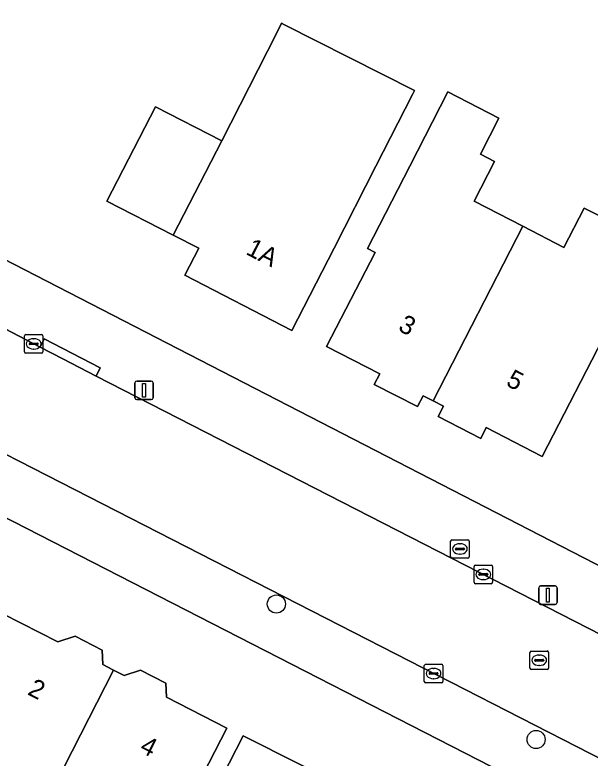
# Model space of a CAD drawing. Extents: x 160349 to 161355, y 381727 to 382854.
# Drawn here: x 161006.57 to 161037.64, y 382454.27 to 382494.4 of the extents above; entities that cross this region are included whole.
import ezdxf

# ---------------------------------------------------------------- set-up
doc = ezdxf.new("R2010")
doc.units = 0
for name, color, linetype in [('IMGEO_Boom', 7, 'Continuous'), ('IMGEO_Brandkraan', 7, 'Continuous'), ('IMGEO_Erf', 7, 'Continuous'), ('IMGEO_Kolk', 7, 'Continuous'), ('IMGEO_Lichtmast', 7, 'Continuous'), ('IMGEO_Pand', 7, 'Continuous'), ('IMGEO_Pand_nummerreeks', 7, 'Continuous'), ('IMGEO_Rijbaan_lokaal_open', 7, 'Continuous'), ('IMGEO_Rioolput', 7, 'Continuous'), ('IMGEO_Voetpad_open', 7, 'Continuous')]:
    doc.layers.add(name, color=color, linetype=linetype)

msp = doc.modelspace()

# ---------------------------------------------------------------- linework, layer by layer
at = {"layer": 'IMGEO_Boom'}
for centre in [(161020.693, 382462.589), (161034.725, 382455.275)]:
    msp.add_circle(centre, 0.489, dxfattribs=at)
at = {"layer": 'IMGEO_Brandkraan'}
for p, q in [((161030.106, 382465.137), (161030.106, 382465.989)), ((161030.181, 382466.063), (161031.033, 382466.063)), ((161030.594, 382465.843), (161030.619, 382465.843)), ((161031.107, 382465.989), (161031.107, 382465.137)), ((161030.365, 382465.557), (161030.365, 382465.569)), ((161030.803, 382465.52), (161030.405, 382465.52)), ((161030.408, 382465.606), (161030.806, 382465.606)), ((161030.617, 382465.283), (161030.592, 382465.283)), ((161030.849, 382465.569), (161030.849, 382465.557)), ((161031.033, 382465.063), (161030.181, 382465.063))]:
    msp.add_line(p, q, dxfattribs=at)
for points in [[(161030.106, 382465.137), (161030.106, 382465.989)], [(161030.181, 382466.063), (161031.033, 382466.063)], [(161031.107, 382465.989), (161031.107, 382465.137)], [(161031.033, 382465.063), (161030.181, 382465.063)]]:
    msp.add_lwpolyline(points, dxfattribs=at)
for centre, radius, start, end in [((161030.183, 382465.987), 0.0765, 91.552, 178.448), ((161030.183, 382465.987), 0.0765, 91.552, 178.448), ((161031.031, 382465.987), 0.0765, 1.552, 88.448), ((161031.031, 382465.987), 0.0765, 1.552, 88.448), ((161030.405, 382465.566), 0.0403, 85.8775, 175.7526), ((161030.402, 382465.556), 0.0366, 178.938, 274.7102), ((161030.806, 382465.563), 0.043, 264.8664, 352.4533), ((161030.81, 382465.568), 0.0386, 1.7309, 96.639), ((161030.183, 382465.139), 0.0765, 181.552, 268.448), ((161030.183, 382465.139), 0.0765, 181.552, 268.448), ((161031.031, 382465.139), 0.0765, 271.552, 358.448), ((161031.031, 382465.139), 0.0765, 271.552, 358.448)]:
    msp.add_arc(centre, radius, start, end, dxfattribs=at)
for centre, major_axis, ratio, start_param, end_param in [((161030.593, 382465.563), (-0.387, 0.002), 0.722429, 4.712389, 7.853982), ((161030.618, 382465.563), (-0.39, 0.002), 0.717154, 1.570796, 4.712389)]:
    msp.add_ellipse(centre, major_axis=major_axis, ratio=ratio, start_param=start_param, end_param=end_param, dxfattribs=at)
at = {"layer": 'IMGEO_Erf'}
for points in [[(161176.806, 382450.653), (161181.334, 382458.271), (161172.317, 382462.918), (161108.683, 382495.516), (161099.929, 382500), (161012.985, 382544.253), (161000, 382518.799), (160994.735, 382508.495), (160993.429, 382505.939), (160990.394, 382500), (160986.05, 382491.5), (161000, 382484.289), (161067.487, 382449.539)], [(161038.631, 382477.505), (161035.059, 382470.558), (161032.033, 382472.113), (161031.735, 382471.534), (161029.429, 382472.719), (161029.714, 382473.274), (161029.168, 382473.555), (161028.621, 382473.837), (161028.317, 382473.247), (161025.985, 382474.446), (161026.279, 382475.017), (161023.411, 382476.491), (161026.023, 382481.572), (161025.615, 382481.782), (161027.902, 382486.229), (161029.963, 382490.238), (161032.717, 382488.822), (161031.715, 382486.873), (161032.471, 382486.484), (161031.37, 382484.341), (161034.009, 382482.985), (161036.23, 382481.843), (161037.325, 382483.972), (161038.118, 382483.565)], [(161084.671, 382426.984), (161000, 382470.359), (160980.496, 382480.356), (160966.95, 382453.421)], [(161000, 382450.498), (161003.641, 382457.617), (161005.919, 382462.067), (161008.893, 382460.545), (161009.825, 382460.846), (161011.285, 382460.098), (161011.324, 382459.323), (161011.901, 382459.027), (161012.482, 382458.73), (161013.354, 382459.011), (161014.725, 382458.309), (161014.763, 382457.554), (161018.018, 382455.887), (161015.739, 382451.437)], [(161016.618, 382451.016), (161018.896, 382455.466), (161025.023, 382452.388)]]:
    msp.add_lwpolyline(points, dxfattribs=at)
msp.add_lwpolyline([(161028.161, 382490.319), (161028.046, 382490.094), (161026.074, 382486.225), (161023.823, 382481.809), (161021.537, 382477.362), (161015.748, 382480.338), (161016.498, 382481.796), (161015.124, 382482.5), (161011.545, 382484.334), (161014.162, 382489.439), (161017.741, 382487.604), (161020.695, 382493.393), (161020.978, 382493.947), (161021.136, 382493.867)], close=True, dxfattribs=at)
at = {"layer": 'IMGEO_Kolk'}
for p, q in [((161007.085, 382476.211), (161007.085, 382477.063)), ((161007.16, 382477.137), (161008.012, 382477.137)), ((161007.573, 382476.917), (161007.598, 382476.917)), ((161008.086, 382477.063), (161008.086, 382476.211)), ((161007.344, 382476.631), (161007.344, 382476.643)), ((161007.782, 382476.594), (161007.384, 382476.594)), ((161007.387, 382476.68), (161007.785, 382476.68)), ((161007.828, 382476.643), (161007.828, 382476.631)), ((161008.012, 382476.137), (161007.16, 382476.137)), ((161007.596, 382476.357), (161007.571, 382476.357)), ((161031.371, 382463.762), (161031.371, 382464.614)), ((161031.446, 382464.688), (161032.298, 382464.688)), ((161032.372, 382464.614), (161032.372, 382463.762)), ((161031.63, 382464.182), (161031.63, 382464.194)), ((161032.068, 382464.145), (161031.67, 382464.145)), ((161031.673, 382464.231), (161032.071, 382464.231)), ((161031.859, 382464.468), (161031.884, 382464.468)), ((161032.114, 382464.194), (161032.114, 382464.182)), ((161032.298, 382463.688), (161031.446, 382463.688)), ((161031.882, 382463.908), (161031.857, 382463.908)), ((161028.683, 382458.411), (161028.683, 382459.263)), ((161028.758, 382459.337), (161029.61, 382459.337)), ((161029.684, 382459.263), (161029.684, 382458.411)), ((161028.985, 382458.88), (161029.383, 382458.88)), ((161029.171, 382459.117), (161029.196, 382459.117)), ((161028.942, 382458.831), (161028.942, 382458.843)), ((161029.38, 382458.794), (161028.982, 382458.794)), ((161029.194, 382458.557), (161029.169, 382458.557)), ((161029.426, 382458.843), (161029.426, 382458.831)), ((161029.61, 382458.337), (161028.758, 382458.337))]:
    msp.add_line(p, q, dxfattribs=at)
for points in [[(161007.085, 382476.211), (161007.085, 382477.063)], [(161007.16, 382477.137), (161008.012, 382477.137)], [(161008.086, 382477.063), (161008.086, 382476.211)], [(161008.012, 382476.137), (161007.16, 382476.137)], [(161031.371, 382463.762), (161031.371, 382464.614)], [(161031.446, 382464.688), (161032.298, 382464.688)], [(161032.372, 382464.614), (161032.372, 382463.762)], [(161032.298, 382463.688), (161031.446, 382463.688)], [(161028.683, 382458.411), (161028.683, 382459.263)], [(161028.758, 382459.337), (161029.61, 382459.337)], [(161029.684, 382459.263), (161029.684, 382458.411)], [(161029.61, 382458.337), (161028.758, 382458.337)]]:
    msp.add_lwpolyline(points, dxfattribs=at)
for centre, radius, start, end in [((161007.162, 382477.061), 0.0765, 91.552, 178.448), ((161007.162, 382477.061), 0.0765, 91.552, 178.448), ((161008.01, 382477.061), 0.0765, 1.552, 88.448), ((161008.01, 382477.061), 0.0765, 1.552, 88.448), ((161007.384, 382476.64), 0.0403, 85.8775, 175.7526), ((161007.381, 382476.63), 0.0366, 178.938, 274.7102), ((161007.785, 382476.637), 0.043, 264.8664, 352.4533), ((161007.789, 382476.642), 0.0386, 1.7309, 96.639), ((161007.162, 382476.213), 0.0765, 181.552, 268.448), ((161007.162, 382476.213), 0.0765, 181.552, 268.448), ((161008.01, 382476.213), 0.0765, 271.552, 358.448), ((161008.01, 382476.213), 0.0765, 271.552, 358.448), ((161031.448, 382464.612), 0.0765, 91.552, 178.448), ((161031.448, 382464.612), 0.0765, 91.552, 178.448), ((161032.296, 382464.612), 0.0765, 1.552, 88.448), ((161032.296, 382464.612), 0.0765, 1.552, 88.448), ((161031.67, 382464.191), 0.0403, 85.8775, 175.7526), ((161031.667, 382464.181), 0.0366, 178.938, 274.7102), ((161032.071, 382464.188), 0.043, 264.8664, 352.4533), ((161032.075, 382464.193), 0.0386, 1.7309, 96.639), ((161031.448, 382463.764), 0.0765, 181.552, 268.448), ((161031.448, 382463.764), 0.0765, 181.552, 268.448), ((161032.296, 382463.764), 0.0765, 271.552, 358.448), ((161032.296, 382463.764), 0.0765, 271.552, 358.448), ((161028.76, 382459.261), 0.0765, 91.552, 178.448), ((161028.76, 382459.261), 0.0765, 91.552, 178.448), ((161029.608, 382459.261), 0.0765, 1.552, 88.448), ((161029.608, 382459.261), 0.0765, 1.552, 88.448), ((161028.982, 382458.84), 0.0403, 85.8775, 175.7526), ((161029.387, 382458.842), 0.0386, 1.7309, 96.639), ((161028.979, 382458.83), 0.0366, 178.938, 274.7102), ((161029.383, 382458.837), 0.043, 264.8664, 352.4533), ((161028.76, 382458.413), 0.0765, 181.552, 268.448), ((161028.76, 382458.413), 0.0765, 181.552, 268.448), ((161029.608, 382458.413), 0.0765, 271.552, 358.448), ((161029.608, 382458.413), 0.0765, 271.552, 358.448)]:
    msp.add_arc(centre, radius, start, end, dxfattribs=at)
for centre, major_axis, ratio, start_param, end_param in [((161007.572, 382476.637), (-0.387, 0.002), 0.722429, 4.712389, 7.853982), ((161007.597, 382476.637), (-0.39, 0.002), 0.717154, 1.570796, 4.712389), ((161031.858, 382464.188), (-0.387, 0.002), 0.722429, 4.712389, 7.853982), ((161031.883, 382464.188), (-0.39, 0.002), 0.717154, 1.570796, 4.712389), ((161029.17, 382458.837), (-0.387, 0.002), 0.722429, 4.712389, 7.853982), ((161029.195, 382458.837), (-0.39, 0.002), 0.717154, 1.570796, 4.712389)]:
    msp.add_ellipse(centre, major_axis=major_axis, ratio=ratio, start_param=start_param, end_param=end_param, dxfattribs=at)
at = {"layer": 'IMGEO_Lichtmast'}
for p, q in [((161013.049, 382473.726), (161013.049, 382474.526)), ((161013.049, 382474.526), (161013.049, 382473.726)), ((161013.149, 382474.626), (161013.939, 382474.626)), ((161013.939, 382474.626), (161013.149, 382474.626)), ((161014.039, 382474.526), (161014.039, 382473.726)), ((161014.039, 382473.726), (161014.039, 382474.526)), ((161013.939, 382473.626), (161013.149, 382473.626)), ((161013.149, 382473.626), (161013.939, 382473.626)), ((161034.863, 382462.667), (161034.863, 382463.467)), ((161034.863, 382463.467), (161034.863, 382462.667)), ((161034.963, 382463.567), (161035.753, 382463.567)), ((161035.753, 382463.567), (161034.963, 382463.567)), ((161035.853, 382463.467), (161035.853, 382462.667)), ((161035.853, 382462.667), (161035.853, 382463.467)), ((161035.753, 382462.567), (161034.963, 382462.567)), ((161034.963, 382462.567), (161035.753, 382462.567))]:
    msp.add_line(p, q, dxfattribs=at)
for points in [[(161013.469, 382474.501), (161013.619, 382474.501), (161013.619, 382473.751), (161013.469, 382473.751), (161013.469, 382474.501)], [(161035.283, 382463.442), (161035.433, 382463.442), (161035.433, 382462.692), (161035.283, 382462.692), (161035.283, 382463.442)]]:
    msp.add_lwpolyline(points, dxfattribs=at)
for centre, start, end in [((161013.149, 382474.526), 90, 180), ((161013.149, 382474.526), 90, 180), ((161013.939, 382474.526), 0, 90), ((161013.939, 382474.526), 360, 90), ((161013.149, 382473.726), 180, 270), ((161013.149, 382473.726), 180, 270), ((161013.939, 382473.726), 270, 0), ((161013.939, 382473.726), 270, 0), ((161034.963, 382463.467), 90, 180), ((161034.963, 382463.467), 90, 180), ((161035.753, 382463.467), 0, 90), ((161035.753, 382463.467), 360, 90), ((161034.963, 382462.667), 180, 270), ((161034.963, 382462.667), 180, 270), ((161035.753, 382462.667), 270, 0), ((161035.753, 382462.667), 270, 0)]:
    msp.add_arc(centre, 0.1, start, end, dxfattribs=at)
at = {"layer": 'IMGEO_Pand'}
for points in [[(161026.074, 382486.225), (161028.046, 382490.094), (161028.161, 382490.319), (161021.136, 382493.867), (161020.978, 382493.947), (161020.695, 382493.393), (161017.741, 382487.604), (161015.124, 382482.5), (161016.498, 382481.796), (161015.748, 382480.338), (161021.537, 382477.362), (161023.823, 382481.809)], [(161034.009, 382482.985), (161031.37, 382484.341), (161032.471, 382486.484), (161031.715, 382486.873), (161032.717, 382488.822), (161029.963, 382490.238), (161027.902, 382486.229), (161025.615, 382481.782), (161026.023, 382481.572), (161023.411, 382476.491), (161026.279, 382475.017), (161025.985, 382474.446), (161028.317, 382473.247), (161028.621, 382473.837), (161029.168, 382473.555)], [(161017.741, 382487.604), (161014.162, 382489.439), (161011.545, 382484.334), (161015.124, 382482.5)], [(161034.009, 382482.985), (161029.168, 382473.555), (161029.714, 382473.274), (161029.429, 382472.719), (161031.735, 382471.534), (161032.033, 382472.113), (161035.059, 382470.558), (161038.631, 382477.505), (161039.176, 382477.225), (161041.462, 382481.672), (161042.48, 382483.756), (161039.1, 382485.474), (161038.118, 382483.565), (161037.325, 382483.972), (161036.23, 382481.843)], [(161011.901, 382459.027), (161011.324, 382459.323), (161011.285, 382460.098), (161009.825, 382460.846), (161008.893, 382460.545), (161005.919, 382462.067), (161003.641, 382457.617), (161000, 382450.498), (160999.557, 382449.631), (161000.002, 382449.409), (161002.344, 382448.21), (161002.981, 382449.453), (161006.176, 382447.816), (161007.048, 382449.524), (161007.358, 382450.131), (161007.881, 382451.155)], [(161015.739, 382451.437), (161018.018, 382455.887), (161014.763, 382457.554), (161014.725, 382458.309), (161013.354, 382459.011), (161012.482, 382458.73), (161011.901, 382459.027), (161007.881, 382451.155), (161011.305, 382449.401), (161011.211, 382449.219), (161010.237, 382447.316), (161010.025, 382446.903), (161008.93, 382444.763), (161011.617, 382443.387)], [(161025.023, 382452.388), (161018.896, 382455.466), (161016.618, 382451.016), (161015.144, 382448.16), (161012.729, 382443.457), (161012.788, 382443.427), (161014.873, 382442.359), (161015.676, 382441.948), (161018.06, 382446.603), (161021.223, 382444.983)]]:
    msp.add_lwpolyline(points, close=True, dxfattribs=at)
at = {"layer": 'IMGEO_Rijbaan_lokaal_open'}
for points in [[(161049.272, 382455.276), (161045.659, 382457.126), (161010.954, 382474.899), (161009.153, 382475.821), (161007.93, 382476.457), (161005.646, 382477.645), (161002.109, 382479.457), (161000, 382480.58), (160998.591, 382481.33), (160996.944, 382482.073), (160992.321, 382484.514), (160990.583, 382485.415), (160988.704, 382486.316), (160987.97, 382486.718)], [(160984.373, 382481.763), (161000, 382473.769), (161051.221, 382447.565), (161055.178, 382445.54), (161123.037, 382410.642), (161128.429, 382407.875), (161148.914, 382397.364), (161149.186, 382397.232)]]:
    msp.add_lwpolyline(points, dxfattribs=at)
at = {"layer": 'IMGEO_Rioolput'}
for p, q in [((161034.391, 382459.127), (161034.391, 382459.979)), ((161034.466, 382460.053), (161035.318, 382460.053)), ((161034.879, 382459.833), (161034.904, 382459.833)), ((161035.392, 382459.979), (161035.392, 382459.127)), ((161034.65, 382459.547), (161034.65, 382459.559)), ((161035.088, 382459.51), (161034.69, 382459.51)), ((161034.693, 382459.596), (161035.091, 382459.596)), ((161034.902, 382459.273), (161034.877, 382459.273)), ((161035.134, 382459.559), (161035.134, 382459.547)), ((161035.318, 382459.053), (161034.466, 382459.053))]:
    msp.add_line(p, q, dxfattribs=at)
for points in [[(161034.391, 382459.127), (161034.391, 382459.979)], [(161034.466, 382460.053), (161035.318, 382460.053)], [(161035.392, 382459.979), (161035.392, 382459.127)], [(161035.318, 382459.053), (161034.466, 382459.053)]]:
    msp.add_lwpolyline(points, dxfattribs=at)
for centre, radius, start, end in [((161034.468, 382459.977), 0.0765, 91.552, 178.448), ((161034.468, 382459.977), 0.0765, 91.552, 178.448), ((161035.316, 382459.977), 0.0765, 1.552, 88.448), ((161035.316, 382459.977), 0.0765, 1.552, 88.448), ((161034.69, 382459.556), 0.0403, 85.8775, 175.7526), ((161034.687, 382459.546), 0.0366, 178.938, 274.7102), ((161035.091, 382459.553), 0.043, 264.8664, 352.4533), ((161035.095, 382459.558), 0.0386, 1.7309, 96.639), ((161034.468, 382459.129), 0.0765, 181.552, 268.448), ((161034.468, 382459.129), 0.0765, 181.552, 268.448), ((161035.316, 382459.129), 0.0765, 271.552, 358.448), ((161035.316, 382459.129), 0.0765, 271.552, 358.448)]:
    msp.add_arc(centre, radius, start, end, dxfattribs=at)
for centre, major_axis, ratio, start_param, end_param in [((161034.878, 382459.553), (-0.387, 0.002), 0.722429, 4.712389, 7.853982), ((161034.903, 382459.553), (-0.39, 0.002), 0.717154, 1.570796, 4.712389)]:
    msp.add_ellipse(centre, major_axis=major_axis, ratio=ratio, start_param=start_param, end_param=end_param, dxfattribs=at)
at = {"layer": 'IMGEO_Voetpad_open'}
for points in [[(161067.487, 382449.539), (161000, 382484.289), (160986.05, 382491.5), (160985.241, 382489.738)], [(160987.97, 382486.718), (160988.704, 382486.316), (160990.583, 382485.415), (160992.321, 382484.514), (160996.944, 382482.073), (160998.591, 382481.33), (161000, 382480.58), (161002.109, 382479.457), (161005.646, 382477.645), (161007.93, 382476.457), (161008.161, 382476.9), (161011.185, 382475.342), (161010.954, 382474.899), (161045.659, 382457.126), (161045.888, 382457.57), (161049.501, 382455.72), (161049.272, 382455.276), (161071.856, 382443.711)], [(160981.396, 382482.139), (160980.496, 382480.356), (161000, 382470.359), (161084.671, 382426.984), (161085.12, 382426.754), (161086.277, 382426.161), (161121.067, 382408.339), (161126.774, 382405.417), (161134.344, 382401.541), (161143.581, 382396.8), (161148.024, 382394.51), (161149.186, 382397.232), (161148.914, 382397.364), (161128.429, 382407.875), (161128.201, 382407.431), (161122.809, 382410.198), (161123.037, 382410.642), (161055.178, 382445.54)], [(161055.178, 382445.54), (161054.948, 382445.097), (161050.991, 382447.122), (161051.221, 382447.565), (161000, 382473.769), (160984.373, 382481.763)]]:
    msp.add_lwpolyline(points, dxfattribs=at)
msp.add_lwpolyline([(161007.93, 382476.457), (161009.153, 382475.821), (161010.954, 382474.899), (161011.185, 382475.342), (161008.161, 382476.9)], close=True, dxfattribs=at)

# ---------------------------------------------------------------- texts
at = {"layer": 'IMGEO_Pand_nummerreeks'}
for s, rotation, p in [('1A', 332.796, (161018.99, 382481.504)), ('3', 333.0076, (161027.221, 382477.378)), ('5', 333.0076, (161033.045, 382474.411)), ('2', 332.9449, (161007.205, 382457.727)), ('4', 332.9449, (161013.256, 382454.636))]:
    msp.add_text(s, height=1, rotation=rotation, dxfattribs=at).set_placement(p)

doc.saveas('drawing.dxf')
